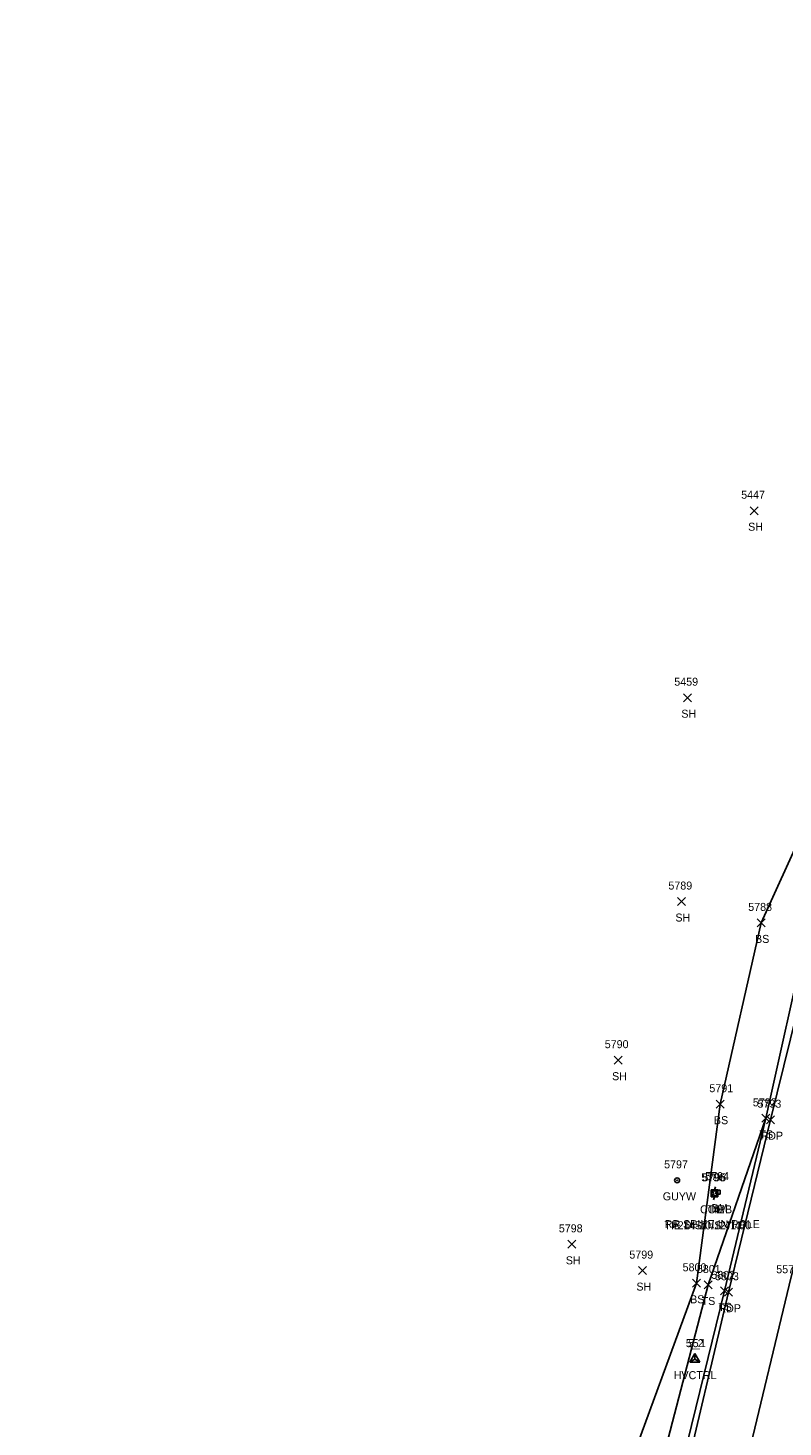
# Model space of a CAD drawing. Extents: x 1678863 to 1683592, y 407783 to 418211.
# Drawn here: x 1679390.6 to 1679579.3, y 410810.5 to 411160.3 of the extents above; entities that cross this region are included whole.
import ezdxf

# ---------------------------------------------------------------- set-up
doc = ezdxf.new("R2010")
doc.units = 0
for name, color, linetype in [('C_A', 7, 'Continuous'), ('C_C', 7, 'Continuous'), ('C_I', 7, 'Continuous'), ('CBP', 7, 'Continuous'), ('CPBM', 7, 'Continuous'), ('CPSM', 7, 'Continuous'), ('L_A', 7, 'Continuous'), ('L_I', 7, 'Continuous'), ('L_TIC', 7, 'Continuous'), ('LELB', 7, 'Continuous'), ('P_A', 7, 'Continuous'), ('P_I', 7, 'Continuous'), ('P_TIC', 7, 'Continuous'), ('PET', 7, 'Continuous'), ('PRC', 7, 'Continuous'), ('U_A', 7, 'Continuous'), ('U_C', 7, 'Continuous'), ('U_I', 7, 'Continuous'), ('UP', 7, 'Continuous'), ('UPGW', 7, 'Continuous')]:
    doc.layers.add(name, color=color, linetype=linetype)

msp = doc.modelspace()

# ---------------------------------------------------------------- linework, layer by layer
at = {"layer": 'CBP'}
for radius in [0.625, 0.0833]:
    msp.add_circle((1679562.43, 410868.97), radius, dxfattribs=at)
at = {"layer": 'CPBM'}
for p, q in [((1679562.64, 410868.74), (1679562.64, 410869.74)), ((1679562.64, 410869.74), (1679563.64, 410869.74)), ((1679563.14, 410869.24), (1679563.14, 410869.24)), ((1679563.14, 410869.24), (1679563.14, 410869.24)), ((1679563.64, 410869.74), (1679563.64, 410868.74)), ((1679563.64, 410868.74), (1679562.64, 410868.74))]:
    msp.add_line(p, q, dxfattribs=at)
at = {"layer": 'CPSM'}
for p, q in [((1679556.05, 410826.77), (1679557.3, 410828.93)), ((1679556.05, 410826.77), (1679557.3, 410828.93)), ((1679556.05, 410826.77), (1679557.3, 410828.93)), ((1679556.05, 410826.77), (1679557.3, 410828.93)), ((1679556.05, 410826.77), (1679557.3, 410828.93)), ((1679556.05, 410826.77), (1679557.3, 410828.93)), ((1679556.05, 410826.77), (1679557.3, 410827.49)), ((1679556.05, 410826.77), (1679557.3, 410827.49)), ((1679556.05, 410826.77), (1679557.3, 410827.49)), ((1679556.05, 410826.77), (1679557.3, 410827.49)), ((1679556.05, 410826.77), (1679557.3, 410827.49)), ((1679556.05, 410826.77), (1679557.3, 410827.49)), ((1679558.55, 410826.77), (1679557.3, 410828.93)), ((1679557.3, 410827.49), (1679557.3, 410828.93)), ((1679558.55, 410826.77), (1679557.3, 410828.93)), ((1679557.3, 410827.49), (1679557.3, 410828.93)), ((1679558.55, 410826.77), (1679557.3, 410828.93)), ((1679557.3, 410827.49), (1679557.3, 410828.93)), ((1679558.55, 410826.77), (1679557.3, 410828.93)), ((1679557.3, 410827.49), (1679557.3, 410828.93)), ((1679558.55, 410826.77), (1679557.3, 410828.93)), ((1679557.3, 410827.49), (1679557.3, 410828.93)), ((1679558.55, 410826.77), (1679557.3, 410828.93)), ((1679557.3, 410827.49), (1679557.3, 410828.93)), ((1679557.3, 410827.49), (1679557.3, 410827.49)), ((1679557.3, 410827.49), (1679558.55, 410826.77)), ((1679557.3, 410827.49), (1679557.3, 410827.49)), ((1679557.3, 410827.49), (1679558.55, 410826.77)), ((1679557.3, 410827.49), (1679557.3, 410827.49)), ((1679557.3, 410827.49), (1679558.55, 410826.77)), ((1679557.3, 410827.49), (1679557.3, 410827.49)), ((1679557.3, 410827.49), (1679558.55, 410826.77)), ((1679557.3, 410827.49), (1679557.3, 410827.49)), ((1679557.3, 410827.49), (1679558.55, 410826.77)), ((1679557.3, 410827.49), (1679557.3, 410827.49)), ((1679557.3, 410827.49), (1679558.55, 410826.77)), ((1679556.05, 410826.77), (1679558.55, 410826.77)), ((1679556.05, 410826.77), (1679558.55, 410826.77)), ((1679556.05, 410826.77), (1679558.55, 410826.77)), ((1679556.05, 410826.77), (1679558.55, 410826.77)), ((1679556.05, 410826.77), (1679558.55, 410826.77)), ((1679556.05, 410826.77), (1679558.55, 410826.77))]:
    msp.add_line(p, q, dxfattribs=at)
at = {"layer": 'L_TIC'}
for points in [[(1679571.12, 411038.59), (1679573.12, 411040.59)], [(1679573.12, 411038.59), (1679571.12, 411040.59)], [(1679554.41, 410991.85), (1679556.41, 410993.85)], [(1679556.41, 410991.85), (1679554.41, 410993.85)], [(1679552.93, 410940.89), (1679554.93, 410942.89)], [(1679554.93, 410940.89), (1679552.93, 410942.89)], [(1679572.88, 410935.55), (1679574.88, 410937.55)], [(1679574.88, 410935.55), (1679572.88, 410937.55)], [(1679537.1, 410901.23), (1679539.1, 410903.23)], [(1679539.1, 410901.23), (1679537.1, 410903.23)], [(1679562.6, 410890.23), (1679564.6, 410892.23)], [(1679564.6, 410890.23), (1679562.6, 410892.23)], [(1679574.03, 410886.7), (1679576.03, 410888.7)], [(1679576.03, 410886.7), (1679574.03, 410888.7)], [(1679574.03, 410886.7), (1679576.03, 410888.7)], [(1679576.03, 410886.7), (1679574.03, 410888.7)], [(1679525.54, 410855.2), (1679527.54, 410857.2)], [(1679527.54, 410855.2), (1679525.54, 410857.2)], [(1679543.18, 410848.63), (1679545.18, 410850.63)], [(1679545.18, 410848.63), (1679543.18, 410850.63)], [(1679556.66, 410845.46), (1679558.66, 410847.46)], [(1679558.66, 410845.46), (1679556.66, 410847.46)], [(1679559.57, 410845.04), (1679561.57, 410847.04)], [(1679561.57, 410845.04), (1679559.57, 410847.04)], [(1679563.73, 410843.56), (1679565.73, 410845.56)], [(1679565.73, 410843.56), (1679563.73, 410845.56)]]:
    msp.add_lwpolyline(points, dxfattribs=at)
at = {"layer": 'LELB'}
for points in [[(1679806.14, 411547.45), (1679797.64, 411528.33), (1679778.36, 411501.75), (1679763.64, 411473.68), (1679746.03, 411447.88), (1679723.06, 411418.16), (1679702.43, 411379.46), (1679690.59, 411343), (1679675.58, 411304.58), (1679662.66, 411263.35), (1679652.18, 411219.73), (1679640.47, 411176.73), (1679632.71, 411132.01), (1679618.53, 411081.8), (1679605.35, 411027.53), (1679595.31, 410983.65), (1679573.88, 410936.55), (1679563.6, 410891.23), (1679557.66, 410846.46), (1679539.41, 410796.62)], [(1679781.38, 411500.07), (1679765.06, 411472.52), (1679749.19, 411446.05), (1679730.91, 411413.61), (1679712.37, 411374.66), (1679697.7, 411340.33), (1679684.08, 411302.22), (1679670.53, 411260.95), (1679657.81, 411218.47), (1679646.65, 411174.55), (1679635.8, 411131.47), (1679623.71, 411080.94), (1679609.9, 411026.44), (1679598.95, 410982.42), (1679585.46, 410934.58), (1679575.03, 410887.7), (1679564.73, 410844.56), (1679552.33, 410794.24)], [(1679575.03, 410887.7), (1679560.57, 410846.04), (1679547.43, 410795.53), (1679533.21, 410739.01), (1679519.05, 410691.04), (1679506.99, 410641.24), (1679494.73, 410586.27), (1679483.01, 410543.1), (1679470.66, 410490.12), (1679459.5, 410440.98), (1679445.22, 410387.36), (1679431.91, 410328.75), (1679420.43, 410273.13), (1679407.82, 410220.19), (1679398.2, 410168.24), (1679390.6, 410135.24)]]:
    msp.add_lwpolyline(points, dxfattribs=at)
at = {"layer": 'P_TIC'}
for points in [[(1679575.2, 410886.35), (1679577.2, 410888.35)], [(1679577.2, 410886.35), (1679575.2, 410888.35)], [(1679564.67, 410843.22), (1679566.67, 410845.22)], [(1679566.67, 410843.22), (1679564.67, 410845.22)]]:
    msp.add_lwpolyline(points, dxfattribs=at)
at = {"layer": 'PET'}
msp.add_lwpolyline([(1679867.25, 411644.06), (1679850.71, 411612.74), (1679839.15, 411591.9), (1679820.07, 411559.97), (1679808.39, 411538.76), (1679800.83, 411526.9), (1679783.06, 411498.97), (1679766.3, 411471.68), (1679750.8, 411444.97), (1679732.75, 411412.85), (1679713.65, 411374.02), (1679698.78, 411339.85), (1679685.17, 411301.91), (1679672.1, 411260.54), (1679659.99, 411217.72), (1679648.7, 411173.96), (1679637.67, 411131.16), (1679624.97, 411080.77), (1679611.27, 411026.39), (1679600.16, 410982.24), (1679587.76, 410934.2), (1679576.2, 410887.35), (1679565.67, 410844.22), (1679553.74, 410793.74)], dxfattribs=at)
at = {"layer": 'PRC'}
msp.add_lwpolyline([(1679884.42, 411649.11), (1679864.9, 411612.28), (1679849.33, 411584.21), (1679838.18, 411564.73), (1679814.63, 411525.58), (1679793.16, 411491.35), (1679772.02, 411456.74), (1679754.8, 411427.35), (1679741.76, 411402.46), (1679725.91, 411369.83), (1679712.56, 411339.15), (1679697.19, 411297.01), (1679684.62, 411257.06), (1679672.39, 411213.46), (1679661.84, 411172.03), (1679650.13, 411125.86), (1679638.58, 411078.33), (1679624.74, 411022.94), (1679613.91, 410978.69), (1679602.73, 410933.9), (1679590.95, 410887.12), (1679580.88, 410845.97), (1679570.75, 410804.03)], dxfattribs=at)
at = {"layer": 'UP'}
for p, q in [((1679561.36, 410868.11), (1679561.36, 410869.78)), ((1679561.36, 410869.78), (1679563.03, 410869.78)), ((1679562.45, 410870.61), (1679562.2, 410869.78)), ((1679562.2, 410868.94), (1679562.2, 410868.94)), ((1679563.03, 410869.78), (1679563.03, 410868.11)), ((1679563.03, 410868.11), (1679561.36, 410868.11)), ((1679561.95, 410867.28), (1679562.2, 410868.11))]:
    msp.add_line(p, q, dxfattribs=at)
msp.add_circle((1679562.2, 410868.94), 0.833, dxfattribs=at)
at = {"layer": 'UPGW'}
for radius in [0.625, 0.0833]:
    msp.add_circle((1679552.86, 410872.2), radius, dxfattribs=at)

# ---------------------------------------------------------------- texts
at = {"layer": 'C_A'}
for s, p in [('TIE', (1679560.5, 410863.97)), ('BM', (1679561.45, 410864.24)), ('HVCTRL', (1679552, 410822.49)), ('HVCTRL', (1679552, 410822.49)), ('HVCTRL', (1679552, 410822.49)), ('HVCTRL', (1679552, 410822.49)), ('HVCTRL', (1679552, 410822.49)), ('HVCTRL', (1679552, 410822.49))]:
    msp.add_text(s, height=2, dxfattribs=at).set_placement(p)
at = {"layer": 'C_C'}
for s, p in [('TIE DIST IS 41.80', (1679549.66, 410859.97)), ('RR SPIKE IN POLE', (1679549.74, 410860.24))]:
    msp.add_text(s, height=2, dxfattribs=at).set_placement(p)
at = {"layer": 'C_I'}
for s, p in [('5795', (1679559.17, 410871.97)), ('5794', (1679559.88, 410872.24)), ('5_2', (1679555.02, 410830.49)), ('5_1', (1679555.59, 410830.49)), ('5', (1679556.74, 410830.49)), ('5', (1679556.74, 410830.49)), ('5', (1679556.74, 410830.49)), ('5', (1679556.74, 410830.49))]:
    msp.add_text(s, height=2, dxfattribs=at).set_placement(p)
at = {"layer": 'L_A'}
for s, p in [('SH', (1679570.61, 411034.59)), ('SH', (1679553.9, 410987.85)), ('SH', (1679552.42, 410936.89)), ('BS', (1679572.33, 410931.55)), ('SH', (1679536.59, 410897.23)), ('BS', (1679562.04, 410886.23)), ('TS', (1679573.44, 410882.7)), ('TS', (1679573.44, 410882.7)), ('SH', (1679525.03, 410851.2)), ('SH', (1679542.67, 410844.63)), ('BS', (1679556.1, 410841.46)), ('TS', (1679558.98, 410841.04)), ('TS', (1679563.14, 410839.56))]:
    msp.add_text(s, height=2, dxfattribs=at).set_placement(p)
at = {"layer": 'L_I'}
for s, p in [('5447', (1679568.86, 411042.59)), ('5459', (1679552.14, 410995.85)), ('5789', (1679550.67, 410944.89)), ('5788', (1679570.62, 410939.55)), ('5790', (1679534.76, 410905.23)), ('5791', (1679560.91, 410894.23)), ('5792', (1679571.77, 410890.7)), ('5792', (1679571.77, 410890.7)), ('5798', (1679523.28, 410859.2)), ('5799', (1679540.91, 410852.63)), ('5800', (1679554.23, 410849.46)), ('5801', (1679557.79, 410849.04)), ('5802', (1679561.39, 410847.56))]:
    msp.add_text(s, height=2, dxfattribs=at).set_placement(p)
at = {"layer": 'P_A'}
for p in [(1679573.69, 410882.35), (1679563.16, 410839.22)]:
    msp.add_text('RDP', height=2, dxfattribs=at).set_placement(p)
at = {"layer": 'P_I'}
for s, p in [('5793', (1679572.94, 410890.35)), ('5803', (1679562.33, 410847.22)), ('5578', (1679577.62, 410848.97))]:
    msp.add_text(s, height=2, dxfattribs=at).set_placement(p)
at = {"layer": 'U_A'}
for s, p in [('GUYW', (1679549.26, 410867.2)), ('COMB', (1679558.58, 410863.94))]:
    msp.add_text(s, height=2, dxfattribs=at).set_placement(p)
at = {"layer": 'U_C'}
msp.add_text('#214-10/127/47', height=2, dxfattribs=at).set_placement((1679551.5, 410859.94))
at = {"layer": 'U_I'}
for s, p in [('5797', (1679549.6, 410875.2)), ('5796', (1679558.88, 410871.94))]:
    msp.add_text(s, height=2, dxfattribs=at).set_placement(p)

doc.saveas('drawing.dxf')
